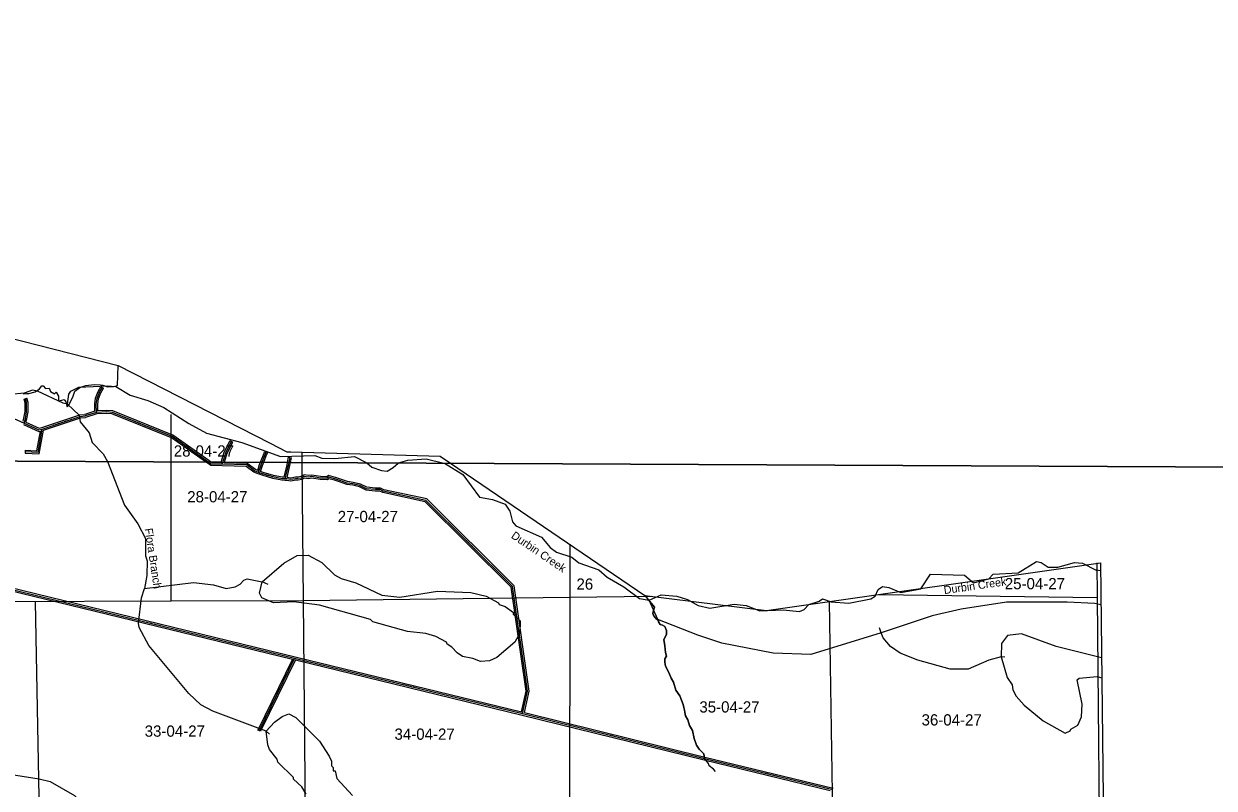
# Model space of a CAD drawing. Extents: x 418523 to 616617, y 1878279 to 2196743.
# Drawn here: x 464222 to 488030, y 2099447 to 2114734 of the extents above; entities that cross this region are included whole.
import ezdxf

# ---------------------------------------------------------------- set-up
doc = ezdxf.new("R2010")
doc.units = 0
for name, color, linetype in [('Level 1', 7, 'Continuous'), ('Level 10', 7, 'Continuous'), ('Level 2', 7, 'Continuous'), ('Level 31', 7, 'Continuous'), ('Level 32', 7, 'Continuous'), ('Level 34', 7, 'Continuous'), ('Level 41', 7, 'Continuous'), ('Level 5', 7, 'Continuous'), ('Level 63', 7, 'Continuous'), ('Level 7', 7, 'Continuous'), ('Level 8', 7, 'Continuous')]:
    doc.layers.add(name, color=color, linetype=linetype)

msp = doc.modelspace()

# ---------------------------------------------------------------- linework, layer by layer
at = {"layer": 'Level 1'}
for p, q in [((467168.37, 2105974.179), (467168.461, 2106919.791)), ((469780.96, 2106168.388), (469782.772, 2105961.327)), ((467168.101, 2103192.621), (467168.368, 2105974.179)), ((469782.77, 2105961.327), (469806.923, 2103201.621)), ((475141.049, 2104326.236), (475140.956, 2103266.736)), ((485685.422, 2103950.668), (485688.41, 2103261.657)), ((460460.9, 2103169.742), (467168.101, 2103192.621)), ((464557.04, 2097749.803), (464459.142, 2103172.589)), ((467168.101, 2103192.621), (469806.923, 2103201.621)), ((469806.923, 2103201.621), (475140.956, 2103266.736)), ((469806.923, 2103201.621), (469855.584, 2097885.127)), ((475140.956, 2103266.736), (475131.944, 2097984.579)), ((475140.956, 2103266.736), (476772.149, 2103288.09)), ((480414.119, 2098055.996), (480333.722, 2103179.466)), ((481328.832, 2103321.084), (485688.41, 2103261.657)), ((485688.41, 2103261.657), (485737.887, 2098075.168))]:
    msp.add_line(p, q, dxfattribs=at)
at = {"layer": 'Level 10'}
for points in [[(458653.124, 2108928.708), (458970.192, 2109069.786), (459009.193, 2109065.786), (462604.274, 2108794.821), (466108.364, 2107903.838), (468546.436, 2106655.833), (469147.454, 2106347.832), (469482.464, 2106176.831), (469559.466, 2106174.832), (472548.532, 2106087.866), (472756.264, 2105946.711)], [(472756.262, 2105946.711), (476645.664, 2103303.841), (479078.723, 2103000.862), (485754.851, 2103950.969), (485821.954, 2098094.816), (485821.954, 2098060.815), (489862.042, 2098167.868), (493336.118, 2098169.912), (495059.155, 2098208.935), (496844.194, 2098230.958), (498124.214, 2098241.045)]]:
    msp.add_lwpolyline(points, dxfattribs=at)
at = {"layer": 'Level 31'}
for p, q in [((465675.072, 2106962.136), (465447.701, 2106892.415)), ((464592.669, 2106629.258), (465351.215, 2106881.649)), ((465351.215, 2106881.649), (465447.701, 2106892.415)), ((469527.058, 2105962.585), (469546.916, 2106060.437)), ((468189.486, 2105924.823), (468203.068, 2105969.093)), ((463929.151, 2103436.297), (469639.063, 2102046.93)), ((469639.063, 2102046.93), (468929.279, 2100597.292)), ((469639.063, 2102046.93), (474197.887, 2100938.466)), ((474197.887, 2100938.466), (477836.546, 2100040.956)), ((477836.546, 2100040.956), (480400.59, 2099417.783))]:
    msp.add_line(p, q, dxfattribs=at)
for points in [[(465675.072, 2106962.136), (465669.633, 2107130.19), (465687.928, 2107242.111), (465735.391, 2107369.88), (465788.672, 2107461.75)], [(464230.344, 2106748.289), (464253.269, 2106838.362), (464277.393, 2106975.71), (464277.961, 2107082.632), (464278.366, 2107159.005), (464255.376, 2107235.502)], [(463546.041, 2107021.786), (463947.427, 2106876.72), (464230.344, 2106748.289)], [(467912.036, 2105970.523), (467903.306, 2105976.501), (467187.281, 2106479.584), (465993.443, 2106961.551), (465882.533, 2106973.409), (465675.072, 2106962.136)], [(464230.344, 2106748.289), (464524.931, 2106614.342), (464592.669, 2106629.258)], [(464249.146, 2106180.102), (464508.007, 2106164.91), (464592.669, 2106629.258)], [(468203.07, 2105969.093), (468260.565, 2106156.489), (468377.056, 2106385.306)], [(468987.703, 2105965.236), (469055.623, 2106136.363), (469065.846, 2106158.878)], [(468189.486, 2105924.823), (467970.725, 2105930.326), (467912.034, 2105970.523)], [(468918.372, 2105763.564), (468838.531, 2105792.709), (468679.804, 2105912.822), (468189.486, 2105924.823)], [(468918.372, 2105763.564), (468966.885, 2105912.79), (468987.701, 2105965.236)], [(469451.082, 2105633.518), (469516.374, 2105909.949), (469527.056, 2105962.585)], [(469451.082, 2105633.518), (469387.543, 2105635.665), (469209.404, 2105671.135), (468997.267, 2105734.787), (468918.372, 2105763.564)], [(474197.887, 2100938.466), (474296.902, 2101387.488), (473998.486, 2103478.381), (472265.673, 2105203.398), (471412.618, 2105386.681), (471349.864, 2105419.006), (471253.434, 2105419.5), (471075.194, 2105435.686), (470945.261, 2105499.997), (470805.37, 2105534.173), (470689.733, 2105550.041), (470545.177, 2105599.153), (470444.184, 2105634.586), (470318.822, 2105665.416), (470289.953, 2105646.29), (470154.642, 2105648.44), (469981.225, 2105679.882), (469913.501, 2105667.501), (469831.679, 2105680.653), (469773.657, 2105648.947), (469705.942, 2105638.386), (469657.863, 2105634.27), (469561.038, 2105619.494), (469483.958, 2105632.256), (469451.082, 2105633.518)]]:
    msp.add_lwpolyline(points, dxfattribs=at)
at = {"layer": 'Level 32'}
for p, q in [((465762.721, 2107476.801), (465814.624, 2107446.699)), ((464226.644, 2107226.868), (464284.106, 2107244.137)), ((465644.346, 2106984.093), (465441.587, 2106921.919)), ((464584.686, 2106658.219), (465344.745, 2106911.113)), ((464618.997, 2106606.4), (465357.686, 2106852.183)), ((465344.745, 2106911.114), (465441.587, 2106921.919)), ((465357.686, 2106852.183), (465453.816, 2106862.909)), ((465680.362, 2106932.378), (465453.816, 2106862.909)), ((468352.306, 2106402.817), (468401.806, 2106367.796)), ((464250.903, 2106210.051), (464247.387, 2106150.153)), ((469038.53, 2106171.281), (469093.163, 2106146.475)), ((469496.476, 2105962.735), (469517.515, 2106066.405)), ((469517.515, 2106066.405), (469576.317, 2106054.47)), ((469557.64, 2105962.434), (469576.317, 2106054.47)), ((468167.484, 2105955.386), (468171.736, 2105969.246)), ((468229.772, 2105953.846), (468234.403, 2105968.938)), ((463922.059, 2103407.146), (469595.708, 2102026.602)), ((463936.244, 2103465.447), (469646.156, 2102076.08)), ((469595.708, 2102026.603), (468902.335, 2100610.485)), ((469655.406, 2102012.081), (468956.224, 2100584.099)), ((469646.151, 2102076.081), (474175.191, 2100974.859)), ((469655.406, 2102012.081), (474190.799, 2100909.315)), ((474190.703, 2100909.338), (477829.363, 2100011.828)), ((474233.486, 2100960.586), (477843.632, 2100070.108)), ((468956.224, 2100584.099), (468902.335, 2100610.485)), ((477843.632, 2100070.108), (480407.676, 2099446.935)), ((477829.462, 2100011.804), (480349.652, 2099399.289))]:
    msp.add_line(p, q, dxfattribs=at)
for points in [[(465644.346, 2106984.093), (465639.554, 2107132.143), (465658.791, 2107249.826), (465708.158, 2107382.721), (465762.721, 2107476.801)], [(465704.066, 2106993.756), (465699.713, 2107128.237), (465717.066, 2107234.395), (465762.625, 2107357.038), (465814.624, 2107446.699)], [(464210.111, 2106790.421), (464223.916, 2106844.666), (464247.407, 2106978.404), (464247.961, 2107082.791), (464248.341, 2107154.672), (464226.644, 2107226.868)], [(464265.608, 2106765.21), (464282.621, 2106832.058), (464307.38, 2106973.016), (464307.961, 2107082.473), (464308.39, 2107163.338), (464284.106, 2107244.137)], [(467965.511, 2105970.26), (467920.406, 2106001.152), (467201.707, 2106506.113), (466000.794, 2106990.936), (465883.318, 2107003.496), (465704.066, 2106993.756)], [(464217.926, 2106720.979), (464521.616, 2106582.893), (464555.064, 2106590.256)], [(464265.609, 2106765.211), (464528.246, 2106645.791), (464584.686, 2106658.219)], [(467859.261, 2105970.783), (467172.854, 2106453.055), (465986.092, 2106932.165), (465881.747, 2106943.321), (465680.361, 2106932.378)], [(464247.387, 2106150.153), (464532.758, 2106133.405), (464618.998, 2106606.4)], [(464250.903, 2106210.051), (464483.256, 2106196.414), (464555.064, 2106590.256)], [(468171.738, 2105969.246), (468232.647, 2106167.778), (468352.306, 2106402.817)], [(468234.405, 2105968.938), (468288.482, 2106145.199), (468401.806, 2106367.796)], [(468955.489, 2105965.394), (469028.006, 2106148.106), (469038.53, 2106171.281)], [(469019.917, 2105965.077), (469083.24, 2106124.621), (469093.163, 2106146.475)], [(468188.731, 2105894.831), (467961.097, 2105900.557), (467886.205, 2105951.85), (467859.259, 2105970.783)], [(468167.484, 2105955.386), (467980.354, 2105960.094), (467965.509, 2105970.26)], [(468908.084, 2105735.382), (468824.016, 2105766.071), (468669.407, 2105883.067), (468188.752, 2105894.831)], [(468899.454, 2105802.406), (468853.046, 2105819.347), (468690.2, 2105942.577), (468229.773, 2105953.846)], [(468899.455, 2105802.406), (468938.649, 2105922.971), (468955.487, 2105965.394)], [(468955.856, 2105781.826), (468995.121, 2105902.608), (469019.915, 2105965.077)], [(469427.535, 2105664.331), (469391.001, 2105665.566), (469216.661, 2105700.28), (469006.725, 2105763.271), (468955.857, 2105781.826)], [(469427.535, 2105664.33), (469487.068, 2105916.381), (469496.474, 2105962.735)], [(469488.613, 2105661.896), (469545.68, 2105903.516), (469557.638, 2105962.434)], [(469450.069, 2105603.535), (469384.084, 2105605.764), (469202.149, 2105641.99), (468987.808, 2105706.303), (468908.092, 2105735.38)], [(474175.191, 2100974.859), (474266.434, 2101388.636), (473970.205, 2103464.202), (472250.754, 2105175.918), (471402.421, 2105358.187), (471342.519, 2105389.043), (471251.998, 2105389.506), (471066.905, 2105406.315), (470934.923, 2105471.64), (470799.757, 2105504.661), (470682.804, 2105520.71), (470535.386, 2105570.795), (470435.616, 2105605.799), (470324.429, 2105633.143), (470298.772, 2105616.145), (470151.709, 2105618.481), (469981.248, 2105649.388), (469913.827, 2105637.063), (469837.056, 2105649.403), (469783.451, 2105620.111), (469709.537, 2105608.583), (469661.409, 2105604.463), (469560.846, 2105589.116), (469480.921, 2105602.35), (469449.932, 2105603.539)], [(474233.487, 2100960.586), (474327.37, 2101386.341), (474026.767, 2103492.559), (472280.592, 2105230.879), (471422.814, 2105415.176), (471357.209, 2105448.97), (471254.87, 2105449.494), (471083.484, 2105465.058), (470955.599, 2105528.355), (470810.984, 2105563.685), (470696.661, 2105579.373), (470554.969, 2105627.511), (470452.753, 2105663.374), (470313.215, 2105697.69), (470281.134, 2105676.435), (470157.576, 2105678.398), (469981.203, 2105710.376), (469913.174, 2105697.941), (469826.303, 2105711.903), (469763.863, 2105677.783), (469702.346, 2105668.187), (469654.316, 2105664.076), (469561.23, 2105649.871), (469488.613, 2105661.896)]]:
    msp.add_lwpolyline(points, dxfattribs=at)
at = {"layer": 'Level 5'}
for p, q in [((472625.24, 2105947.356), (472625.241, 2105947.356)), ((472625.241, 2105947.356), (472625.241, 2105947.356)), ((472625.241, 2105947.356), (472625.242, 2105947.356)), ((472625.242, 2105947.356), (472625.243, 2105947.356)), ((472625.243, 2105947.356), (472625.244, 2105947.356)), ((472625.244, 2105947.356), (472625.245, 2105947.356)), ((472625.245, 2105947.356), (472625.246, 2105947.356)), ((472625.246, 2105947.356), (472625.246, 2105947.356)), ((472625.246, 2105947.356), (472625.247, 2105947.356)), ((472625.247, 2105947.356), (472625.248, 2105947.356)), ((472625.248, 2105947.356), (472625.249, 2105947.356)), ((472625.249, 2105947.356), (472625.25, 2105947.356)), ((472625.25, 2105947.356), (472625.251, 2105947.356)), ((472625.251, 2105947.356), (472625.253, 2105947.356)), ((472625.253, 2105947.356), (472625.255, 2105947.356)), ((472625.255, 2105947.356), (472625.256, 2105947.356)), ((472625.256, 2105947.356), (472625.258, 2105947.356)), ((472625.258, 2105947.356), (472625.26, 2105947.356)), ((472625.26, 2105947.356), (472625.261, 2105947.356)), ((472625.261, 2105947.356), (472625.263, 2105947.356)), ((472625.263, 2105947.356), (472625.265, 2105947.356)), ((472625.265, 2105947.356), (472625.266, 2105947.356)), ((472625.266, 2105947.356), (472625.268, 2105947.356)), ((472625.268, 2105947.356), (472625.27, 2105947.356)), ((472625.27, 2105947.356), (472625.271, 2105947.356)), ((472625.271, 2105947.356), (472625.273, 2105947.356)), ((472625.273, 2105947.356), (472625.274, 2105947.355)), ((472625.273, 2105947.356), (472625.275, 2105947.356)), ((485756.624, 2103796.311), (485668.832, 2103806.924)), ((469111.028, 2103521.905), (468986.274, 2103572.604)), ((481368.74, 2102554.838), (481335.918, 2102655.071)), ((483842.022, 2102066.206), (483767.03, 2102074.966)), ((469136.447, 2100528.943), (469070.074, 2100587.654))]:
    msp.add_line(p, q, dxfattribs=at)
for points in [[(465095.805, 2107128.455), (465121.891, 2107328.401), (465163.901, 2107386.522), (465322.714, 2107469.036), (465898.056, 2107490.904)], [(465898.056, 2107490.904), (466064.75, 2107481.646), (466347.238, 2107305.045), (466705.148, 2107203.076), (467021.137, 2107059.626), (467519.583, 2106740.123), (467877.004, 2106546.452), (468584.612, 2106359.186), (469358.383, 2106079.867), (470042.057, 2106101.176), (470183.521, 2106050.366), (470441.907, 2106040.619), (470833.915, 2106080.175), (471080.971, 2105954.946)], [(465095.805, 2107128.455), (465012.502, 2107145.594), (464496.997, 2107390.165), (464397.055, 2107407.354), (464230.002, 2107349.921), (463954.736, 2107318.076)], [(465095.805, 2107128.455), (465328.013, 2106910.431), (465352.296, 2106776.918), (465526.153, 2106550.894), (465591.797, 2106358.79), (465807.296, 2106132.526), (465898.18, 2105981.983), (465898.781, 2105980.42)], [(471713.424, 2105951.837), (471900.609, 2106007.686), (472267.536, 2106030.701), (472625.24, 2105947.356)], [(465898.779, 2105980.42), (466235.219, 2105104.833), (466499.991, 2104736.586), (466656.779, 2104443.93), (466654.875, 2104093.8), (466687.667, 2103993.598), (466686.092, 2103701.83), (466634.675, 2103443.662)], [(471080.969, 2105954.946), (471083.32, 2105953.755), (471182.924, 2105869.863), (471374.269, 2105802.134), (471490.912, 2105784.835), (471608.014, 2105859.208), (471708.544, 2105950.382), (471713.422, 2105951.837)], [(472625.274, 2105947.355), (472633.874, 2105945.343), (472999.436, 2105718.261), (473338.77, 2105266.223), (473596.967, 2105223.136)], [(473596.967, 2105223.136), (473846.564, 2105130.096), (473945.819, 2104987.823), (473994.653, 2104770.808), (474060.955, 2104695.426), (474576.56, 2104467.526), (474750.518, 2104258.163), (474875.032, 2104165.782), (475182.92, 2104064.073), (475324.055, 2103954.942), (475723.446, 2103811.033), (475889.382, 2103668.431), (476221.793, 2103474.86), (476537.294, 2103239.737), (476728.869, 2103205.349)], [(476728.869, 2103205.349), (476971.182, 2103312.405), (477279.489, 2103285.698), (477495.874, 2103217.829), (477712.001, 2103099.938), (477945.127, 2103048.67), (478429.086, 2103129.388), (478670.712, 2103103.07), (478945.19, 2102993.191), (479412.159, 2103015.676), (479737.108, 2102980.56), (479829.039, 2103021.752), (479921.259, 2103121.266), (480130.033, 2103186.84), (480197.013, 2103236.472), (480371.758, 2103177.163), (480721.716, 2103150.256), (481164.004, 2103231.224), (481247.695, 2103289.126), (481306.764, 2103422.181), (481398.795, 2103480.043), (481523.738, 2103462.685), (481764.935, 2103361.335), (482165.473, 2103434.171), (482358.812, 2103724.891), (483033.957, 2103704.549), (483216.544, 2103553.517), (483525.409, 2103635.213), (483609.299, 2103726.457), (484109.639, 2103757.084), (484477.654, 2103980.134), (484569.255, 2103962.965), (484710.48, 2103870.514), (484902.214, 2103869.466), (485236.16, 2103959.333), (485394.514, 2103950.145), (485668.832, 2103806.924)], [(466634.675, 2103443.662), (467619.014, 2103563.367), (468018.894, 2103511.161), (468268.63, 2103443.122), (468452.194, 2103475.455), (468552.485, 2103524.948), (468619.635, 2103607.951), (468686.457, 2103632.602), (468986.274, 2103572.604)], [(469070.074, 2100587.654), (468005.154, 2100985.261), (467764.088, 2101111.652), (467523.579, 2101338.046), (466720.155, 2102301.121), (466530.385, 2102660.599), (466514.164, 2102744.061), (466575.267, 2103252.256), (466634.675, 2103443.662)], [(477836.546, 2100040.956), (477822.449, 2100132.311), (477726.484, 2100229.889), (477678.488, 2100307.955), (477631.079, 2100441.298), (477593.275, 2100598.234), (477535.902, 2100698.531), (477502.629, 2100812.529), (477454.639, 2100891.686), (477435.905, 2101004.159), (477407.693, 2101118.132), (477340.889, 2101293.396), (477264.299, 2101407.609), (477216.707, 2101567.14), (477169.049, 2101649.205), (477121.219, 2101760.366), (477054.172, 2101885.806), (477040.361, 2101970.251), (477040.677, 2102034.259), (477074.454, 2102086.826), (477055.537, 2102161.839), (477041.952, 2102292.106), (477023.296, 2102419.854), (477076.587, 2102518.149), (477076.992, 2102599.977), (477043.86, 2102677.971), (476995.629, 2102707.304), (476947.327, 2102722.819), (476914.072, 2102775.718), (476914.202, 2102801.903), (476866.005, 2102838.511), (476832.344, 2102873.228), (476803.9, 2102939.924), (476818.424, 2102999.496), (476833.299, 2103065.977), (476722.169, 2103206.551)], [(483767.03, 2102074.966), (483524.916, 2102009.581), (483107.11, 2101828.441), (482748.653, 2101830.406), (482099.395, 2102009.003), (481749.995, 2102144.292), (481558.979, 2102278.723), (481409.873, 2102454.606), (481368.74, 2102554.838)], [(458597.928, 2098810.271), (458598.114, 2098810.625), (459008.397, 2099141.859), (460221.81, 2099993.888), (460656.576, 2100224.95), (461015.374, 2100281.376), (461615.786, 2100319.784), (462364.875, 2100098.947), (463255.749, 2099894.022), (463713.53, 2099758.155), (464529.84, 2099636.991), (464746.286, 2099577.452), (465236.631, 2099299.701), (466107.065, 2098402.957), (466248.329, 2098318.816), (466472.228, 2098100.853), (466662.367, 2097808.028), (466886.205, 2097573.404), (467035.67, 2097464.213), (467350.584, 2097120.687), (467791.167, 2096893.206)], [(478057.257, 2099781.651), (478013.838, 2099826.235), (477932.28, 2099896.101), (477917.945, 2099939.086), (477836.546, 2100040.956)]]:
    msp.add_lwpolyline(points, dxfattribs=at)
at = {"layer": 'Level 63'}
for points in [[(458637.194, 2106016.114), (498157.221, 2105821.853), (498355.891, 2151281.925), (458885.841, 2151476.778), (458637.194, 2106016.114)], [(458389.486, 2060556.305), (497959.303, 2060362.642), (498157.219, 2105821.853), (458637.192, 2106016.114), (458389.486, 2060556.305)]]:
    msp.add_lwpolyline(points, dxfattribs=at)
at = {"layer": 'Level 7'}
msp.add_lwpolyline([(468986.274, 2103572.604), (469421.788, 2103945.39), (469689.4, 2104102.307), (469906.185, 2104109.46), (470180.464, 2103957.9), (470437.584, 2103714.776), (470570.538, 2103638.996), (470861.885, 2103554.056), (471385.73, 2103309.446), (471743.969, 2103265.8), (472494.924, 2103386.792), (473161.669, 2103358.15), (473469.756, 2103289.781), (473719.124, 2103155.031), (473727.264, 2103121.65), (473852.078, 2103079.281), (474018.184, 2102961.649), (474009.654, 2102928.368), (474150.649, 2102794.206), (474140.943, 2102544.18), (474039.954, 2102369.633), (473679.821, 2102063.161), (473537.749, 2101997.247), (473354.245, 2101981.565), (473204.521, 2102040.735), (472996.336, 2102083.563), (472888.332, 2102150.843), (472780.608, 2102268.146), (472689.235, 2102326.986), (472672.764, 2102368.736), (472464.978, 2102478.257), (472265.192, 2102537.686), (471898.624, 2102581.373), (471199.455, 2102776.94), (471157.964, 2102818.821), (470134.167, 2103107.856), (469626.014, 2103177.291), (469217.396, 2103154.516), (468984.539, 2103255.826), (468935.007, 2103347.787), (468986.274, 2103572.604)], close=True, dxfattribs=at)
for points in [[(481368.74, 2102554.838), (479965.847, 2102120.64), (479207.37, 2102149.771), (478183.084, 2102347.104), (477700.431, 2102508.122), (476901.839, 2102820.921), (476728.869, 2103205.349)], [(485764.413, 2103116.543), (485640.193, 2103140.176), (485090.16, 2103168.161), (483873.014, 2103166.476), (482971.937, 2103029.631), (482387.607, 2102891.09), (481368.74, 2102554.838)], [(485776.624, 2102050.836), (484868.571, 2102277.384), (484177.992, 2102531.242), (483894.396, 2102499.428), (483776.836, 2102341.662), (483767.03, 2102074.966), (483767.03, 2102074.966)], [(483767.03, 2102074.966), (483889.81, 2101657.456), (483989.065, 2101515.183), (484005.217, 2101415.081), (484071.22, 2101289.678), (484228.597, 2101105.386), (484610.401, 2100794.882), (485050.914, 2100550.701), (485151.176, 2100591.863), (485159.676, 2100625.144), (485301.858, 2100707.748), (485377.796, 2100874.053), (485387.472, 2101124.111), (485290.122, 2101616.482), (485331.972, 2101649.603), (485690.629, 2101681.009), (485781.188, 2101652.605)], [(469871.833, 2099324.479), (469780.949, 2099475.052), (469615.042, 2099625.995), (469615.242, 2099659.336), (469300.129, 2099969.52), (469292.119, 2100027.911), (469134.772, 2100220.495), (469101.919, 2100312.396), (469070.074, 2100587.654), (469070.074, 2100587.654), (469237.785, 2100770.171), (469388.427, 2100877.726), (469522.139, 2100935.329), (469663.433, 2100859.549), (470136.051, 2100390.121), (470326.15, 2100088.966), (470375.643, 2099988.664), (470375.154, 2099896.971), (470408.306, 2099863.461), (470407.947, 2099796.769), (470449.628, 2099796.54), (470482.121, 2099637.946), (470797.064, 2099302.791)]]:
    msp.add_lwpolyline(points, dxfattribs=at)
at = {"layer": 'Level 8'}
for points in [[(465465.356, 2107503.82), (465629.36, 2107519.821), (465755.362, 2107514.823), (465803.364, 2107505.823), (465822.364, 2107501.824), (465899.366, 2107473.824), (466015.368, 2107483.826), (466097.37, 2107500.827), (466108.364, 2107903.838), (468546.436, 2106655.833), (469147.454, 2106347.832), (469482.464, 2106176.831), (469559.466, 2106174.832), (472548.532, 2106087.866), (472756.264, 2105946.711)], [(464210.332, 2107336.8), (464273.333, 2107340.801), (464321.335, 2107337.801), (464451.336, 2107370.804), (464534.337, 2107436.806), (464582.337, 2107493.809), (464611.338, 2107495.809), (464659.34, 2107442.808), (464727.341, 2107445.809), (464755.343, 2107381.807), (464837.346, 2107333.807), (464871.346, 2107368.809), (464919.348, 2107286.807), (464918.35, 2107191.804), (464981.351, 2107208.806), (465030.351, 2107217.806), (465063.353, 2107170.806), (465091.356, 2107072.803), (465125.356, 2107107.805), (465208.354, 2107284.811), (465243.353, 2107385.813), (465340.354, 2107457.816), (465465.356, 2107503.82)], [(472756.262, 2105946.711), (476645.664, 2103303.841), (476833.673, 2103065.836), (476818.674, 2102999.835), (476803.674, 2102939.833), (476832.676, 2102872.831), (476865.678, 2102838.831), (476914.679, 2102801.831), (476913.679, 2102775.83), (476947.681, 2102722.829), (476995.683, 2102706.829), (477043.684, 2102677.829), (477076.686, 2102599.827), (477076.687, 2102517.825), (477023.688, 2102419.821), (477041.69, 2102291.818), (477055.693, 2102161.815), (477074.694, 2102086.813), (477040.694, 2102033.811), (477040.696, 2101969.81), (477053.698, 2101885.807), (477121.701, 2101760.805), (477168.704, 2101648.802), (477216.706, 2101566.801), (477264.71, 2101407.797), (477340.714, 2101293.796), (477407.718, 2101117.791), (477435.72, 2101003.789), (477454.723, 2100891.786), (477502.725, 2100812.784), (477535.728, 2100698.781), (477593.731, 2100597.78), (477630.734, 2100441.776), (477678.738, 2100307.773), (477726.74, 2100229.771), (477822.744, 2100132.77), (477836.745, 2100040.768), (480400.812, 2099417.783)]]:
    msp.add_lwpolyline(points, dxfattribs=at)

# ---------------------------------------------------------------- texts
at = {"layer": 'Level 2'}
for s, p in [('28-04-27', (467221.977, 2106078.661)), ('28-04-27', (467490.59, 2105163.151)), ('27-04-27', (470500.444, 2104768.126)), ('26', (475275.679, 2103416.484)), ('25-04-27', (483841.904, 2103425.546)), ('35-04-27', (477733.215, 2100959.861)), ('36-04-27', (482177.432, 2100700.49)), ('33-04-27', (466640.247, 2100476.451)), ('34-04-27', (471636.15, 2100415.519))]:
    msp.add_text(s, height=225, dxfattribs=at).set_placement(p)
at = {"layer": 'Level 34'}
for s, height, rotation, p in [('BISHOP ESTATES ROAD', 25, 18.4030528, (464806.438, 2106687.215)), ('BISHOP ESTATES ROAD', 25, 338.0148389, (466420.086, 2106775.832)), ('BISHOP ESTATES ROAD', 25, 343.2975167, (468928.694, 2105742.315)), ('BISHOP ESTATES ROAD', 25, 315.1285028, (472996.699, 2104458.024)), ('RACETRACK ROAD', 24.99916, 346.3236028, (466649.41, 2102761.526)), ('DURBIN CREEK BLVD', 25, 63.9112833, (469225.797, 2101174.471)), ('RACETRACK ROAD', 24.99916, 346.3332695, (471783.774, 2101512.59)), ('RACETRACK ROAD', 25, 346.1433639, (475882.578, 2100510.049)), ('RACETRACK ROAD', 25, 346.3388528, (478983.86, 2099749.248))]:
    msp.add_text(s, height=height, rotation=rotation, dxfattribs=at).set_placement(p)
at = {"layer": 'Level 41'}
for s, rotation, p in [('Flora Branch', 278.6456028, (466639.009, 2104635.177)), ('Durbin Creek', 325.7925528, (473955.593, 2104463.196)), ('Durbin Creek', 8.0970472, (482633.061, 2103327.912))]:
    msp.add_text(s, height=160, rotation=rotation, dxfattribs=at).set_placement(p)

doc.saveas('drawing.dxf')
